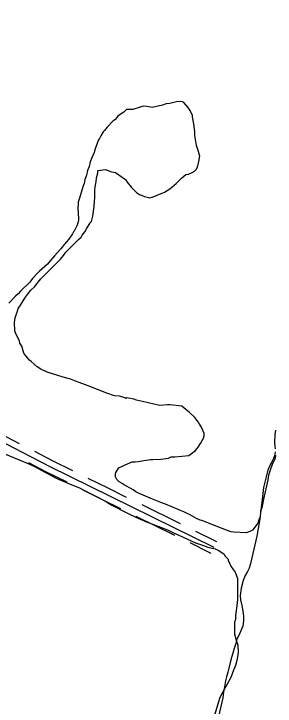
# Model space of a CAD drawing. Extents: x 3683613 to 3738215, y 469626 to 495384.
# Drawn here: x 3716146 to 3716756, y 489863 to 491482 of the extents above; entities that cross this region are included whole.
import ezdxf

# ---------------------------------------------------------------- set-up
doc = ezdxf.new("R2010")
doc.units = 0
for name, color, linetype in [('V-ROAD-CNTR', 7, 'Continuous'), ('V-SITE-VEGE', 7, 'Continuous'), ('V-TOPO-SHOR', 7, 'Continuous')]:
    doc.layers.add(name, color=color, linetype=linetype)

msp = doc.modelspace()

# ---------------------------------------------------------------- linework, layer by layer
at = {"layer": 'V-ROAD-CNTR'}
for points in [[(3713970.2, 491542.4), (3714053.1, 491493.1), (3714135.2, 491454.2), (3714612.4, 491213), (3714839.2, 491102.8), (3715477.2, 490789.2), (3715939.3, 490574.2), (3716228.3, 490424.6), (3716612.8, 490234.7)], [(3716114.2, 490500.6), (3716158.6, 490477.6)], [(3716194.1, 490459.2), (3716235.1, 490438), (3716283.1, 490414.3)], [(3716180.3, 490432.6), (3716221.6, 490411.2), (3716269.8, 490387.4)], [(3716319, 490396.5), (3716363.8, 490374.4)], [(3716305.7, 490369.6), (3716350.5, 490347.5)], [(3716363.8, 490374.4), (3716408.6, 490352.2)], [(3716350.5, 490347.5), (3716395.3, 490325.3)], [(3716444.5, 490334.5), (3716534.2, 490290.2)], [(3716431.2, 490307.6), (3716520.9, 490263.3)], [(3716570, 490272.5), (3716614.8, 490250.4)], [(3716614.8, 490250.4), (3716619.4, 490248.1)], [(3716556.7, 490245.6), (3716601.5, 490223.5)], [(3716601.5, 490223.5), (3716606.1, 490221.2)]]:
    msp.add_lwpolyline(points, dxfattribs=at)
at = {"layer": 'V-SITE-VEGE'}
for p, q in [((3716501.7, 491271.8), (3716493.3, 491268.6)), ((3716510.1, 491272.9), (3716501.7, 491271.8)), ((3716525.9, 491276.1), (3716510.1, 491272.9)), ((3716534.3, 491277.2), (3716525.9, 491276.1)), ((3716539.6, 491276.2), (3716534.3, 491277.2)), ((3716542.8, 491275.2), (3716539.6, 491276.2)), ((3716552.3, 491263.6), (3716542.8, 491275.2)), ((3716409, 491258.6), (3716402.7, 491252.2)), ((3716413.2, 491258.6), (3716409, 491258.6)), ((3716423.7, 491258.7), (3716413.2, 491258.6)), ((3716438.5, 491263), (3716423.7, 491258.7)), ((3716447.9, 491266.2), (3716438.5, 491263)), ((3716456.4, 491265.2), (3716447.9, 491266.2)), ((3716469, 491263.2), (3716456.4, 491265.2)), ((3716493.3, 491268.6), (3716469, 491263.2)), ((3716557.6, 491256.3), (3716552.3, 491263.6)), ((3716563, 491244.7), (3716557.6, 491256.3)), ((3716386.9, 491240.6), (3716381.7, 491234.2)), ((3716389, 491242.7), (3716386.9, 491240.6)), ((3716394.3, 491246.9), (3716389, 491242.7)), ((3716402.7, 491252.2), (3716394.3, 491246.9)), ((3716563, 491241.5), (3716563, 491244.7)), ((3716566.2, 491224.7), (3716563, 491241.5)), ((3716377.5, 491231), (3716363.9, 491217.2)), ((3716381.7, 491234.2), (3716377.5, 491231)), ((3716568.5, 491206.8), (3716566.2, 491224.7)), ((3716354.4, 491206.6), (3716349.2, 491197.1)), ((3716357.6, 491209.8), (3716354.4, 491206.6)), ((3716363.9, 491217.2), (3716357.6, 491209.8)), ((3716568.5, 491198.3), (3716568.5, 491206.8)), ((3716346.1, 491190.8), (3716344, 491187.6)), ((3716349.2, 491197.1), (3716346.1, 491190.8)), ((3716569.6, 491193.1), (3716568.5, 491198.3)), ((3716572.9, 491174.1), (3716569.6, 491193.1)), ((3716341.9, 491183.4), (3716335.7, 491166.5)), ((3716344, 491187.6), (3716341.9, 491183.4)), ((3716577.1, 491160.4), (3716572.9, 491174.1)), ((3716333.6, 491158), (3716330.5, 491150.6)), ((3716335.7, 491166.5), (3716333.6, 491158)), ((3716579.3, 491152), (3716577.1, 491160.4)), ((3716328.4, 491145.4), (3716324.3, 491135.8)), ((3716330.5, 491150.6), (3716328.4, 491145.4)), ((3716578.3, 491137.2), (3716580.4, 491149.9)), ((3716580.4, 491149.9), (3716579.3, 491152)), ((3716322.2, 491125.3), (3716318, 491115.8)), ((3716324.3, 491135.8), (3716322.2, 491125.3)), ((3716575.2, 491123.5), (3716578.3, 491137.2)), ((3716318, 491115.8), (3716316, 491105.2)), ((3716339.2, 491099), (3716342.3, 491110.6)), ((3716342.3, 491115.9), (3716360.2, 491118.1)), ((3716342.3, 491110.6), (3716342.3, 491115.9)), ((3716360.2, 491118.1), (3716373.9, 491112.9)), ((3716373.9, 491112.9), (3716383.4, 491110.9)), ((3716383.4, 491110.9), (3716404.6, 491096.2)), ((3716554.2, 491107.6), (3716562.7, 491110.8)), ((3716562.7, 491110.8), (3716567.9, 491114)), ((3716567.9, 491114), (3716572.1, 491118.2)), ((3716572.1, 491118.2), (3716575.2, 491123.5)), ((3716311.8, 491094.7), (3716309.8, 491085.2)), ((3716316, 491105.2), (3716311.8, 491094.7)), ((3716338.2, 491089.5), (3716339.2, 491099)), ((3716404.6, 491096.2), (3716406.7, 491095.2)), ((3716406.7, 491095.2), (3716411, 491088.9)), ((3716524.9, 491085.3), (3716537.4, 491098)), ((3716537.4, 491098), (3716547.9, 491106.5)), ((3716547.9, 491106.5), (3716554.2, 491107.6)), ((3716306.7, 491077.8), (3716299.4, 491051.4)), ((3716309.8, 491085.2), (3716306.7, 491077.8)), ((3716335.2, 491068.4), (3716336.2, 491077.9)), ((3716336.2, 491077.9), (3716338.2, 491089.5)), ((3716411, 491088.9), (3716420.5, 491076.3)), ((3716420.5, 491076.3), (3716432.2, 491064.7)), ((3716510.2, 491072.6), (3716524.9, 491085.3)), ((3716335.3, 491052.6), (3716335.2, 491068.4)), ((3716432.2, 491064.7), (3716439.6, 491059.5)), ((3716439.6, 491059.5), (3716445.9, 491057.4)), ((3716471.3, 491054.4), (3716490.2, 491061.9)), ((3716490.2, 491061.9), (3716497.5, 491065.1)), ((3716497.5, 491065.1), (3716510.2, 491072.6)), ((3716299.4, 491051.4), (3716296.3, 491041.9)), ((3716333.3, 491031.5), (3716334.3, 491043.1)), ((3716334.3, 491043.1), (3716335.3, 491052.6)), ((3716445.9, 491057.4), (3716451.2, 491055.4)), ((3716451.2, 491055.4), (3716457.6, 491053.3)), ((3716457.6, 491053.3), (3716463.9, 491052.3)), ((3716463.9, 491052.3), (3716471.3, 491054.4)), ((3716296.3, 491041.9), (3716295.4, 491023.9)), ((3716330.2, 491009.4), (3716333.3, 491031.5)), ((3716295.4, 491023.9), (3716296.4, 491019.7)), ((3716296.4, 491019.7), (3716296.6, 490998.6)), ((3716296.6, 490998.6), (3716294.5, 490990.2)), ((3716324, 490993.5), (3716327.1, 490996.7)), ((3716327.1, 490996.7), (3716329.2, 491003)), ((3716329.2, 491003), (3716330.2, 491009.4)), ((3716292.4, 490984.9), (3716287.2, 490974.3)), ((3716294.5, 490990.2), (3716292.4, 490984.9)), ((3716311.5, 490972.4), (3716315.6, 490979.8)), ((3716315.6, 490979.8), (3716324, 490993.5)), ((3716283, 490968), (3716274.7, 490955.3)), ((3716285.1, 490972.2), (3716283, 490968)), ((3716287.2, 490974.3), (3716285.1, 490972.2)), ((3716303.1, 490959.7), (3716305.2, 490964.9)), ((3716305.2, 490964.9), (3716311.5, 490972.4)), ((3716274.7, 490955.3), (3716263.1, 490942.6)), ((3716267.4, 490924.7), (3716296.8, 490954.4)), ((3716296.8, 490954.4), (3716303.1, 490959.7)), ((3716255.8, 490933), (3716241.1, 490916.1)), ((3716258.9, 490936.2), (3716255.8, 490933)), ((3716263.1, 490942.6), (3716258.9, 490936.2)), ((3716241.1, 490916.1), (3716230.7, 490904.4)), ((3716254.9, 490908.8), (3716262.2, 490917.3)), ((3716262.2, 490917.3), (3716267.4, 490924.7)), ((3716208.8, 490862.2), (3716254.9, 490908.8)), ((3716230.7, 490904.4), (3716224.4, 490897)), ((3716224.4, 490897), (3716205.5, 490880.1)), ((3716200.2, 490874.8), (3716189.8, 490863.1)), ((3716205.5, 490880.1), (3716200.2, 490874.8)), ((3716183.5, 490854.6), (3716161.5, 490833.4)), ((3716189.8, 490863.1), (3716183.5, 490854.6)), ((3716194.1, 490844.1), (3716208.8, 490862.2)), ((3716161.5, 490833.4), (3716156.2, 490827.1)), ((3716180.5, 490829.3), (3716185.7, 490835.7)), ((3716185.7, 490835.7), (3716194.1, 490844.1)), ((3716149.9, 490821.8), (3716134.2, 490805.9)), ((3716156.2, 490827.1), (3716149.9, 490821.8)), ((3716159.6, 490798.6), (3716173.1, 490819.8)), ((3716173.1, 490819.8), (3716180.5, 490829.3)), ((3716152.3, 490780.7), (3716153.3, 490784.9)), ((3716153.3, 490784.9), (3716156.4, 490793.3)), ((3716156.4, 490793.3), (3716159.6, 490798.6)), ((3716147.1, 490760.6), (3716149.2, 490771.2)), ((3716149.2, 490771.2), (3716152.3, 490780.7)), ((3716147.1, 490755.3), (3716147.1, 490760.6)), ((3716148.2, 490746.9), (3716147.1, 490755.3)), ((3716148.3, 490740.6), (3716148.2, 490746.9)), ((3716149.4, 490735.3), (3716148.3, 490740.6)), ((3716158.9, 490717.4), (3716149.4, 490735.3)), ((3716160, 490712.2), (3716158.9, 490717.4)), ((3716164.3, 490704.8), (3716160, 490712.2)), ((3716169.6, 490689), (3716164.3, 490704.8)), ((3716173.9, 490682.7), (3716169.6, 490689)), ((3716182.4, 490672.2), (3716173.9, 490682.7)), ((3716186.6, 490669.1), (3716182.4, 490672.2)), ((3716200.4, 490656.5), (3716186.6, 490669.1)), ((3716208.9, 490651.3), (3716200.4, 490656.5)), ((3716223.7, 490644), (3716208.9, 490651.3)), ((3716249, 490636.8), (3716223.7, 490644)), ((3716258.5, 490633.7), (3716249, 490636.8)), ((3716272.2, 490629.5), (3716258.5, 490633.7)), ((3716276.5, 490628.5), (3716272.2, 490629.5)), ((3716296.5, 490621.2), (3716276.5, 490628.5)), ((3716307.1, 490617.1), (3716296.5, 490621.2)), ((3716319.8, 490611.9), (3716307.1, 490617.1)), ((3716363.1, 490595.2), (3716319.8, 490611.9)), ((3716381.1, 490589), (3716363.1, 490595.2)), ((3716392.7, 490588), (3716381.1, 490589)), ((3716405.3, 490583.9), (3716392.7, 490588)), ((3716407.4, 490582.8), (3716405.3, 490583.9)), ((3716409.5, 490583.9), (3716407.4, 490582.8)), ((3716426.4, 490580.8), (3716409.5, 490583.9)), ((3716432.8, 490578.7), (3716426.4, 490580.8)), ((3716446.5, 490575.7), (3716432.8, 490578.7)), ((3716472.9, 490569.5), (3716446.5, 490575.7)), ((3716486.6, 490566.4), (3716472.9, 490569.5)), ((3716504.5, 490567.5), (3716486.6, 490566.4)), ((3716510.8, 490567.6), (3716504.5, 490567.5)), ((3716538.3, 490564.6), (3716510.8, 490567.6)), ((3716547.8, 490557.2), (3716538.3, 490564.6)), ((3716555.2, 490551), (3716547.8, 490557.2)), ((3716569, 490538.4), (3716555.2, 490551)), ((3716576.4, 490527.9), (3716569, 490538.4)), ((3716579.6, 490522.6), (3716576.4, 490527.9)), ((3716583.9, 490515.3), (3716579.6, 490522.6)), ((3716590.3, 490500.5), (3716583.9, 490515.3)), ((3716589.3, 490490), (3716590.3, 490495.3)), ((3716590.3, 490495.3), (3716590.3, 490500.5)), ((3716576.8, 490468.8), (3716582, 490477.3)), ((3716582, 490477.3), (3716586.2, 490484.7)), ((3716586.2, 490484.7), (3716589.3, 490490)), ((3716557.9, 490451.9), (3716570.5, 490461.4)), ((3716570.5, 490461.4), (3716573.6, 490464.6)), ((3716573.6, 490464.6), (3716576.8, 490468.8)), ((3716122.5, 490453.7), (3716158.4, 490439.1)), ((3716507.3, 490443.2), (3716513.6, 490446.4)), ((3716513.6, 490446.4), (3716522.1, 490446.4)), ((3716522.1, 490446.4), (3716554.7, 490449.7)), ((3716554.7, 490449.7), (3716557.9, 490451.9)), ((3716757.1, 490449.8), (3716756.1, 490442.4)), ((3716158.4, 490439.1), (3716180.6, 490429.8)), ((3716180.6, 490429.8), (3716194.3, 490423.5)), ((3716391.5, 490420.4), (3716406.2, 490427.8)), ((3716406.2, 490427.8), (3716422, 490434.3)), ((3716422, 490434.3), (3716429.4, 490434.3)), ((3716429.4, 490434.3), (3716436.7, 490435.4)), ((3716436.7, 490435.4), (3716449.4, 490437.6)), ((3716449.4, 490437.6), (3716465.2, 490439.8)), ((3716465.2, 490439.8), (3716470.4, 490439.8)), ((3716470.4, 490439.8), (3716489.4, 490440.9)), ((3716489.4, 490440.9), (3716507.3, 490443.2)), ((3716749.9, 490430.8), (3716743.6, 490412.8)), ((3716756.1, 490442.4), (3716749.9, 490430.8)), ((3716194.3, 490423.5), (3716219.7, 490409.9)), ((3716384.2, 490409.8), (3716391.5, 490420.4)), ((3716743.6, 490412.8), (3716740.5, 490403.3)), ((3716219.7, 490409.9), (3716226, 490406.8)), ((3716226, 490406.8), (3716245.1, 490396.4)), ((3716245.1, 490396.4), (3716251.4, 490393.2)), ((3716383.1, 490405.6), (3716384.2, 490409.8)), ((3716383.2, 490399.2), (3716383.1, 490405.6)), ((3716386.4, 490392.9), (3716383.2, 490399.2)), ((3716740.5, 490403.3), (3716739.5, 490392.8)), ((3716251.4, 490393.2), (3716281, 490380.8)), ((3716281, 490380.8), (3716299, 490373.5)), ((3716391.7, 490387.7), (3716386.4, 490392.9)), ((3716399.1, 490383.5), (3716391.7, 490387.7)), ((3716402.2, 490381.4), (3716399.1, 490383.5)), ((3716424.4, 490368.9), (3716402.2, 490381.4)), ((3716739.5, 490392.8), (3716729.2, 490347.4)), ((3716299, 490373.5), (3716309.5, 490368.3)), ((3716309.5, 490368.3), (3716342.3, 490351.6)), ((3716430.8, 490364.7), (3716424.4, 490368.9)), ((3716437.1, 490361.6), (3716430.8, 490364.7)), ((3716342.3, 490351.6), (3716362.4, 490341.1)), ((3716469.9, 490347), (3716437.1, 490361.6)), ((3716488.9, 490339.7), (3716469.9, 490347)), ((3716729.2, 490347.4), (3716727.2, 490338.9)), ((3716362.4, 490341.1), (3716375.1, 490332.8)), ((3716375.1, 490332.8), (3716406.8, 490317.1)), ((3716500.5, 490335.6), (3716488.9, 490339.7)), ((3716544.9, 490316.9), (3716500.5, 490335.6)), ((3716727.2, 490338.9), (3716725.1, 490327.3)), ((3716406.8, 490317.1), (3716416.3, 490311.9)), ((3716552.3, 490312.7), (3716544.9, 490316.9)), ((3716722, 490318.9), (3716721, 490305.2)), ((3716725.1, 490327.3), (3716722, 490318.9)), ((3716416.3, 490311.9), (3716439.6, 490301.5)), ((3716439.6, 490301.5), (3716457.5, 490293.2)), ((3716556.5, 490311.6), (3716552.3, 490312.7)), ((3716572.4, 490302.2), (3716556.5, 490311.6)), ((3716580.9, 490298.1), (3716572.4, 490302.2)), ((3716585.1, 490297), (3716580.9, 490298.1)), ((3716719, 490300.9), (3716715.8, 490291.4)), ((3716721, 490305.2), (3716719, 490300.9)), ((3716457.5, 490293.2), (3716461.8, 490292.1)), ((3716461.8, 490292.1), (3716472.3, 490288)), ((3716472.3, 490288), (3716505.1, 490275.5)), ((3716632.6, 490278.3), (3716585.1, 490297)), ((3716713.8, 490288.3), (3716703.3, 490274.5)), ((3716715.8, 490291.4), (3716713.8, 490288.3)), ((3716505.1, 490275.5), (3716518.8, 490268.2)), ((3716518.8, 490268.2), (3716531.5, 490263)), ((3716652.7, 490271.1), (3716632.6, 490278.3)), ((3716660.1, 490270), (3716652.7, 490271.1)), ((3716688.6, 490268.1), (3716660.1, 490270)), ((3716697, 490271.3), (3716688.6, 490268.1)), ((3716703.3, 490274.5), (3716697, 490271.3)), ((3716531.5, 490263), (3716570.6, 490245.3)), ((3716570.6, 490245.3), (3716588.6, 490239.1)), ((3716588.6, 490239.1), (3716599.1, 490234.9)), ((3716599.1, 490234.9), (3716616, 490230.8)), ((3716616, 490230.8), (3716623.4, 490227.7)), ((3716623.4, 490227.7), (3716636.1, 490219.3)), ((3716636.1, 490219.3), (3716639.3, 490214.1)), ((3716639.3, 490214.1), (3716646.7, 490206.7)), ((3716646.7, 490206.7), (3716646.7, 490204.6)), ((3716646.7, 490204.6), (3716649.9, 490197.3)), ((3716649.9, 490197.3), (3716653.1, 490190.9)), ((3716653.1, 490190.9), (3716658.5, 490182.5)), ((3716658.5, 490182.5), (3716662.7, 490176.2)), ((3716662.7, 490176.2), (3716668.1, 490161.5)), ((3716668.1, 490161.5), (3716668.2, 490142.5)), ((3716668.2, 490142.5), (3716668.3, 490113)), ((3716667.3, 490104.6), (3716663.3, 490075)), ((3716668.3, 490113), (3716667.3, 490104.6)), ((3716663.3, 490075), (3716663.3, 490065.5)), ((3716663.3, 490065.5), (3716661.3, 490059.2)), ((3716661.3, 490059.2), (3716661.4, 490031.8)), ((3716661.4, 490031.8), (3716665.7, 490015)), ((3716665.7, 490015), (3716668.9, 490005.5)), ((3716668.9, 490005.5), (3716670.1, 489987.6)), ((3716670.1, 489987.6), (3716667, 489969.6)), ((3716667, 489969.6), (3716663.9, 489958)), ((3716658.7, 489947.4), (3716652.5, 489930.5)), ((3716663.9, 489958), (3716658.7, 489947.4)), ((3716652.5, 489930.5), (3716644.1, 489914.7)), ((3716644.1, 489914.7), (3716632.6, 489893.5)), ((3716632.6, 489893.5), (3716627.4, 489883)), ((3716627.4, 489883), (3716615, 489841.8))]:
    msp.add_line(p, q, dxfattribs=at)
at = {"layer": 'V-TOPO-SHOR'}
for points in [[(3716757.5, 490508.6), (3716755.8, 490498.6), (3716754.7, 490480), (3716755.3, 490471.5), (3716756.4, 490464.8)], [(3716756.4, 490457.8), (3716754.7, 490448.9), (3716751.6, 490441.1), (3716746.7, 490431.6), (3716743, 490424.1), (3716739.4, 490414.7), (3716728.8, 490374.8), (3716725, 490339.2), (3716719.4, 490296.7), (3716713.3, 490260.8), (3716702.2, 490210.1), (3716698, 490193.9), (3716695.4, 490185.9), (3716691.9, 490178.4), (3716686.3, 490168.3), (3716681.9, 490157.3), (3716676.7, 490138.8), (3716674.6, 490121.9), (3716675.4, 490112.1), (3716678.4, 490098.4), (3716681.1, 490085.2), (3716682.3, 490073.9), (3716682.6, 490063.5), (3716680.7, 490049.9), (3716671.4, 490028.3), (3716666.9, 490020), (3716663.4, 490007.6), (3716660.5, 489998.1), (3716657.1, 489986.9), (3716654.2, 489977.1), (3716651.1, 489965.5), (3716648.2, 489952.3), (3716645.7, 489942.5), (3716642.6, 489931.5), (3716640.5, 489922), (3716637.7, 489908.3), (3716635.8, 489896.7), (3716633.9, 489882.9), (3716618.5, 489815.3)]]:
    msp.add_lwpolyline(points, dxfattribs=at)

doc.saveas('drawing.dxf')
